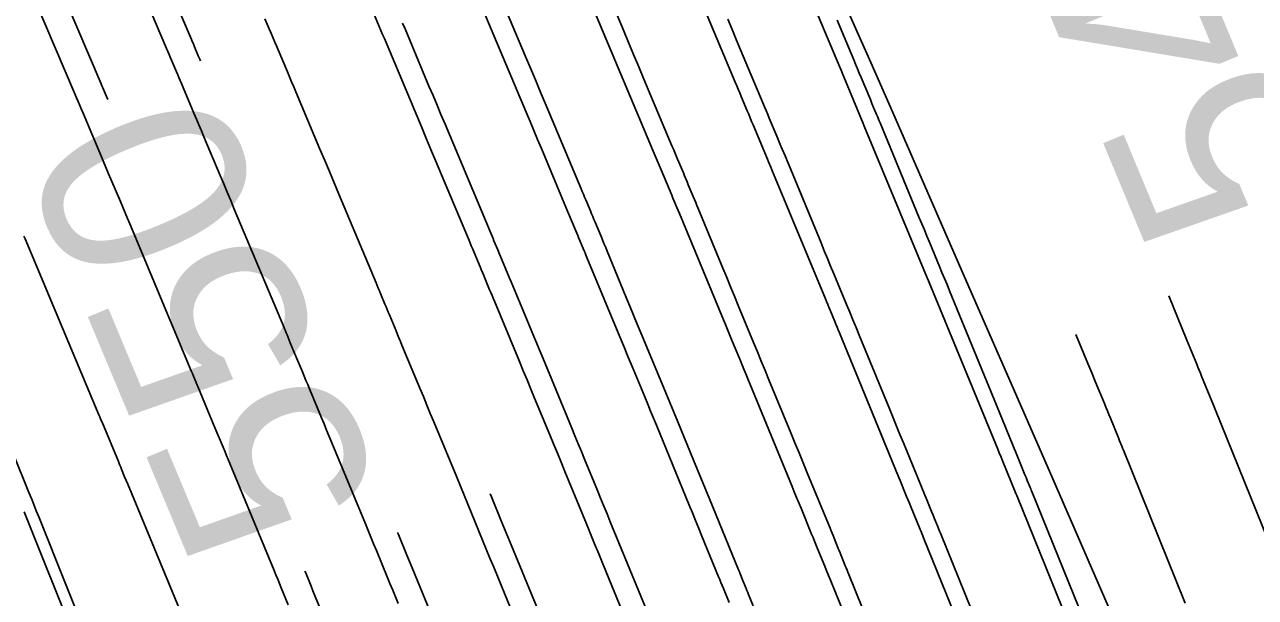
# Model space of a CAD drawing. Extents: x 954385 to 988206, y 1868364 to 1924553.
# Drawn here: x 957803.07 to 957839.17, y 1919924.01 to 1919940.82 of the extents above; entities that cross this region are included whole.
import ezdxf

# ---------------------------------------------------------------- set-up
doc = ezdxf.new("R2010")
doc.units = 0
for name, color, linetype in [('1', 7, 'Continuous'), ('Default', 7, 'Continuous'), ('Ex_Contour Labels', 7, 'Continuous'), ('Ex_Major Contours', 7, 'Continuous'), ('Ex_Minor Contours', 7, 'Continuous')]:
    doc.layers.add(name, color=color, linetype=linetype)

msp = doc.modelspace()

# ---------------------------------------------------------------- linework, layer by layer
at = {"layer": '1'}
for points in [[(957804.444, 1919991.429), (957806.258, 1919988.563), (957807.414, 1919986.726), (957823.752, 1919990.034), (957823.532, 1919983.026), (957823.585, 1919982.348), (957823.007, 1919974.509), (957821.719, 1919970.191), (957821.795, 1919966.417), (957823.253, 1919959.675), (957823.356, 1919959.178), (957824.035, 1919952.637), (957824.498, 1919948.007), (957825.183, 1919945.8), (957827.889, 1919939.705), (957828.535, 1919938.239), (957830.56, 1919933.594), (957832.761, 1919928.565), (957833.233, 1919927.486), (957835.889, 1919921.37), (957836.962, 1919918.88), (957838.527, 1919915.248), (957841.105, 1919909.172)], [(957824.501, 1919945.466), (957826.977, 1919939.573), (957827.017, 1919939.477), (957827.067, 1919939.357), (957827.098, 1919939.285), (957827.669, 1919937.916), (957827.699, 1919937.843), (957829.547, 1919933.386), (957829.582, 1919933.303), (957829.625, 1919933.198), (957829.651, 1919933.135), (957831.614, 1919928.357), (957831.656, 1919928.255), (957831.709, 1919928.127), (957831.74, 1919928.05), (957832.143, 1919927.063), (957832.169, 1919927.001), (957834.521, 1919921.202)], [(957831.439, 1919920.822), (957829.438, 1919925.756), (957829.413, 1919925.817), (957829.356, 1919925.958), (957829.339, 1919925.998), (957829.054, 1919926.697), (957829.016, 1919926.79), (957828.978, 1919926.883), (957828.94, 1919926.975), (957828.902, 1919927.068), (957828.75, 1919927.439), (957828.712, 1919927.532), (957828.674, 1919927.625), (957828.636, 1919927.718), (957828.597, 1919927.811), (957826.967, 1919931.778), (957826.933, 1919931.861), (957826.899, 1919931.944), (957826.865, 1919932.027), (957826.831, 1919932.11), (957826.693, 1919932.441), (957826.659, 1919932.524), (957826.625, 1919932.606), (957826.591, 1919932.689), (957826.556, 1919932.772), (957824.986, 1919936.558), (957824.954, 1919936.635), (957824.89, 1919936.788), (957824.858, 1919936.865), (957824.438, 1919937.873), (957824.394, 1919937.978), (957824.35, 1919938.082), (957824.307, 1919938.187), (957824.263, 1919938.292), (957824.087, 1919938.711), (957824.043, 1919938.816), (957823.999, 1919938.921), (957823.955, 1919939.026), (957823.911, 1919939.131), (957821.805, 1919944.143)], [(957828.358, 1919920.442), (957826.707, 1919924.511), (957826.679, 1919924.581), (957826.651, 1919924.65), (957826.58, 1919924.823), (957826.537, 1919924.927), (957826.319, 1919925.462), (957826.278, 1919925.563), (957826.237, 1919925.664), (957826.195, 1919925.765), (957826.154, 1919925.865), (957825.843, 1919926.624), (957825.777, 1919926.784), (957825.712, 1919926.944), (957825.646, 1919927.104), (957825.58, 1919927.264), (957824.283, 1919930.421), (957824.224, 1919930.566), (957824.164, 1919930.711), (957824.104, 1919930.855), (957824.044, 1919931), (957823.805, 1919931.579), (957823.745, 1919931.724), (957823.685, 1919931.868), (957823.625, 1919932.013), (957823.565, 1919932.158), (957822.274, 1919935.273), (957822.236, 1919935.363), (957822.198, 1919935.453), (957822.123, 1919935.634), (957822.086, 1919935.724), (957822.048, 1919935.814), (957821.739, 1919936.555), (957821.681, 1919936.694), (957821.623, 1919936.832), (957821.566, 1919936.97), (957821.508, 1919937.109), (957821.157, 1919937.946), (957821.079, 1919938.131), (957821.001, 1919938.317), (957820.923, 1919938.502), (957820.845, 1919938.688), (957819.109, 1919942.82)], [(957814.025, 1919923.831), (957813.945, 1919924.025), (957813.865, 1919924.22), (957813.785, 1919924.415), (957813.705, 1919924.61), (957813.385, 1919925.389), (957813.305, 1919925.584), (957813.224, 1919925.778), (957813.144, 1919925.973), (957813.064, 1919926.168), (957812.078, 1919928.55), (957812.002, 1919928.733), (957811.927, 1919928.916), (957811.851, 1919929.099), (957811.775, 1919929.281), (957811.423, 1919930.131), (957811.372, 1919930.254), (957811.32, 1919930.378), (957811.269, 1919930.501), (957811.218, 1919930.625), (957810.958, 1919931.249), (957810.91, 1919931.365), (957810.861, 1919931.482), (957810.764, 1919931.714), (957810.74, 1919931.772), (957810.716, 1919931.83), (957810.691, 1919931.889), (957810.667, 1919931.947), (957809.217, 1919935.407), (957809.113, 1919935.654), (957809.01, 1919935.9), (957808.906, 1919936.147), (957808.803, 1919936.394), (957808.327, 1919937.527), (957808.254, 1919937.7), (957808.181, 1919937.874), (957808.108, 1919938.047), (957808.034, 1919938.221), (957807.667, 1919939.091), (957807.631, 1919939.176), (957807.595, 1919939.262), (957807.559, 1919939.347), (957807.522, 1919939.433), (957807.378, 1919939.775), (957807.341, 1919939.86), (957807.305, 1919939.946), (957807.269, 1919940.031), (957807.233, 1919940.117), (957806.32, 1919942.266)], [(957803.38, 1919941.518), (957804.54, 1919938.786), (957804.589, 1919938.672), (957804.637, 1919938.558), (957804.734, 1919938.33), (957804.782, 1919938.216), (957804.83, 1919938.102), (957805.324, 1919936.934), (957805.393, 1919936.77), (957805.462, 1919936.606), (957805.531, 1919936.443), (957805.599, 1919936.279), (957805.875, 1919935.624), (957805.943, 1919935.46), (957806.012, 1919935.296), (957806.081, 1919935.133), (957806.15, 1919934.969), (957807.957, 1919930.656), (957807.989, 1919930.58), (957808.02, 1919930.504), (957808.1, 1919930.314), (957808.131, 1919930.237), (957808.147, 1919930.199), (957808.492, 1919929.37), (957808.542, 1919929.251), (957808.591, 1919929.132), (957808.641, 1919929.012), (957808.69, 1919928.893), (957808.888, 1919928.416), (957808.938, 1919928.297), (957808.987, 1919928.178), (957809.037, 1919928.058), (957809.086, 1919927.939), (957810.386, 1919924.797), (957810.438, 1919924.671), (957810.49, 1919924.545), (957810.541, 1919924.42), (957810.593, 1919924.294), (957810.8, 1919923.791)], [(957823.736, 1919923.857), (957823.566, 1919924.273), (957823.53, 1919924.359), (957823.495, 1919924.445), (957823.46, 1919924.531), (957823.425, 1919924.617), (957822.936, 1919925.809), (957822.843, 1919926.036), (957822.75, 1919926.263), (957822.657, 1919926.49), (957822.563, 1919926.717), (957821.599, 1919929.064), (957821.514, 1919929.271), (957821.429, 1919929.478), (957821.344, 1919929.684), (957821.258, 1919929.891), (957820.917, 1919930.717), (957820.831, 1919930.924), (957820.746, 1919931.13), (957820.66, 1919931.337), (957820.574, 1919931.543), (957819.561, 1919933.987), (957819.534, 1919934.052), (957819.507, 1919934.117), (957819.48, 1919934.181), (957819.453, 1919934.246), (957819.346, 1919934.505), (957819.319, 1919934.57), (957819.292, 1919934.634), (957819.265, 1919934.699), (957819.238, 1919934.764), (957818.995, 1919935.345), (957818.946, 1919935.463), (957818.896, 1919935.582), (957818.847, 1919935.7), (957818.797, 1919935.818), (957818.227, 1919937.18), (957818.115, 1919937.446), (957818.003, 1919937.713), (957817.892, 1919937.979), (957817.78, 1919938.245), (957816.414, 1919941.496)], [(957810.118, 1919940.991), (957810.311, 1919940.535), (957810.359, 1919940.421), (957810.407, 1919940.307), (957810.456, 1919940.193), (957810.504, 1919940.079), (957810.777, 1919939.433), (957810.838, 1919939.287), (957810.9, 1919939.142), (957810.961, 1919938.996), (957811.022, 1919938.85), (957811.731, 1919937.164), (957811.869, 1919936.834), (957812.008, 1919936.505), (957812.146, 1919936.175), (957812.284, 1919935.845), (957813.377, 1919933.237), (957813.41, 1919933.159), (957813.442, 1919933.081), (957813.475, 1919933.003), (957813.508, 1919932.924), (957813.638, 1919932.611), (957813.671, 1919932.533), (957813.704, 1919932.455), (957813.736, 1919932.377), (957813.769, 1919932.298), (957813.963, 1919931.832), (957814.006, 1919931.728), (957814.049, 1919931.624), (957814.092, 1919931.52), (957814.136, 1919931.416), (957814.662, 1919930.146), (957814.764, 1919929.9), (957814.866, 1919929.654), (957814.968, 1919929.408), (957815.07, 1919929.161), (957815.742, 1919927.539), (957815.85, 1919927.275), (957815.959, 1919927.011), (957816.068, 1919926.748), (957816.176, 1919926.484), (957816.61, 1919925.429), (957816.718, 1919925.165), (957816.827, 1919924.901), (957816.935, 1919924.637), (957817.043, 1919924.373), (957817.967, 1919922.12)], [(957820.696, 1919923.368), (957820.03, 1919924.993), (957819.909, 1919925.288), (957819.788, 1919925.582), (957819.667, 1919925.877), (957819.546, 1919926.171), (957818.915, 1919927.707), (957818.805, 1919927.976), (957818.694, 1919928.245), (957818.583, 1919928.513), (957818.472, 1919928.781), (957818.028, 1919929.855), (957817.917, 1919930.124), (957817.806, 1919930.392), (957817.695, 1919930.66), (957817.584, 1919930.929), (957816.848, 1919932.702), (957816.813, 1919932.786), (957816.778, 1919932.87), (957816.743, 1919932.955), (957816.708, 1919933.039), (957816.568, 1919933.376), (957816.533, 1919933.46), (957816.498, 1919933.545), (957816.463, 1919933.629), (957816.427, 1919933.713), (957816.252, 1919934.135), (957816.211, 1919934.233), (957816.169, 1919934.331), (957816.128, 1919934.43), (957816.087, 1919934.528), (957815.297, 1919936.414), (957815.151, 1919936.761), (957815.006, 1919937.109), (957814.86, 1919937.456), (957814.714, 1919937.803), (957813.718, 1919940.173), (957813.668, 1919940.291), (957813.619, 1919940.409), (957813.569, 1919940.527), (957813.519, 1919940.645), (957813.32, 1919941.117)], [(957807.708, 1919923.426), (957806.094, 1919927.328), (957806.048, 1919927.44), (957806.001, 1919927.551), (957805.909, 1919927.774), (957805.886, 1919927.83), (957805.863, 1919927.885), (957805.839, 1919927.941), (957805.816, 1919927.997), (957805.337, 1919929.15), (957805.307, 1919929.222), (957805.269, 1919929.312), (957805.246, 1919929.366), (957803.082, 1919934.531), (957803.048, 1919934.611)], [(957804.428, 1919923.08), (957803.166, 1919926.23), (957803.108, 1919926.373), (957803.051, 1919926.517)]]:
    msp.add_lwpolyline(points, dxfattribs=at)
at = {"layer": 'Default'}
msp.add_arc((956871.597, 1919501.221), 996.448, 12.648055, 34.075074, dxfattribs=at)
at = {"layer": 'Ex_Major Contours'}
for points in [[(957828.235, 1919922.236), (957827.245, 1919924.682), (957827.219, 1919924.746), (957827.194, 1919924.809), (957827.168, 1919924.873), (957827.142, 1919924.936), (957827.039, 1919925.19), (957827.013, 1919925.254), (957826.987, 1919925.317), (957826.961, 1919925.381), (957826.935, 1919925.444), (957826.811, 1919925.749), (957826.782, 1919925.821), (957826.753, 1919925.893), (957826.723, 1919925.965), (957826.694, 1919926.037), (957826.026, 1919927.663), (957825.905, 1919927.958), (957825.784, 1919928.253), (957825.662, 1919928.548), (957825.541, 1919928.843), (957824.903, 1919930.397), (957824.791, 1919930.67), (957824.678, 1919930.943), (957824.565, 1919931.216), (957824.453, 1919931.488), (957824.001, 1919932.58), (957823.888, 1919932.852), (957823.775, 1919933.125), (957823.662, 1919933.398), (957823.55, 1919933.671), (957822.824, 1919935.425), (957822.788, 1919935.512), (957822.752, 1919935.599), (957822.716, 1919935.685), (957822.68, 1919935.772), (957822.535, 1919936.118), (957822.499, 1919936.204), (957822.463, 1919936.291), (957822.427, 1919936.378), (957822.391, 1919936.464), (957822.22, 1919936.874), (957822.179, 1919936.971), (957822.139, 1919937.068), (957822.098, 1919937.165), (957822.057, 1919937.262), (957821.235, 1919939.22), (957821.084, 1919939.579), (957820.933, 1919939.938), (957820.783, 1919940.297), (957820.632, 1919940.655), (957819.674, 1919942.936)], [(957803.914, 1919942.363), (957805.31, 1919939.084), (957805.336, 1919939.022), (957805.362, 1919938.96), (957805.441, 1919938.773), (957805.468, 1919938.711), (957805.507, 1919938.618)], [(957811.291, 1919924.777), (957811.302, 1919924.75), (957811.47, 1919924.342), (957811.526, 1919924.205), (957813.28, 1919919.936)]]:
    msp.add_lwpolyline(points, dxfattribs=at)
at = {"layer": 'Ex_Minor Contours'}
for points in [[(957806.752, 1919943.219), (957807.961, 1919940.379), (957807.984, 1919940.326), (957808.006, 1919940.274), (957808.028, 1919940.221), (957808.05, 1919940.169), (957808.161, 1919939.906), (957808.206, 1919939.801), (957808.226, 1919939.754)], [(957817.019, 1919941.649), (957817.761, 1919939.883), (957817.905, 1919939.54), (957818.049, 1919939.198), (957818.192, 1919938.855), (957818.336, 1919938.512), (957819.391, 1919936.003), (957819.425, 1919935.921), (957819.459, 1919935.84), (957819.493, 1919935.758), (957819.528, 1919935.676), (957819.664, 1919935.349), (957819.698, 1919935.267), (957819.732, 1919935.185), (957819.766, 1919935.103), (957819.801, 1919935.021), (957819.986, 1919934.577), (957820.029, 1919934.475), (957820.071, 1919934.374), (957820.113, 1919934.273), (957820.155, 1919934.171), (957820.717, 1919932.812), (957820.825, 1919932.552), (957820.932, 1919932.292), (957821.04, 1919932.031), (957821.148, 1919931.771), (957821.758, 1919930.296), (957821.875, 1919930.014), (957821.992, 1919929.731), (957822.108, 1919929.449), (957822.224, 1919929.166), (957822.689, 1919928.036), (957822.805, 1919927.753), (957822.921, 1919927.471), (957823.037, 1919927.188), (957823.153, 1919926.905), (957824.011, 1919924.817), (957824.036, 1919924.756), (957824.06, 1919924.696), (957824.085, 1919924.636), (957824.11, 1919924.575), (957824.208, 1919924.334), (957824.232, 1919924.273), (957824.257, 1919924.213), (957824.281, 1919924.153), (957824.306, 1919924.092), (957824.439, 1919923.765)], [(957831.196, 1919922.771), (957829.93, 1919925.899), (957829.908, 1919925.951), (957829.887, 1919926.003), (957829.866, 1919926.056), (957829.845, 1919926.108), (957829.759, 1919926.317), (957829.717, 1919926.422), (957829.674, 1919926.526), (957829.513, 1919926.923), (957829.479, 1919927.007), (957829.445, 1919927.09), (957829.411, 1919927.174), (957829.377, 1919927.257), (957828.846, 1919928.549), (957828.746, 1919928.792), (957828.646, 1919929.035), (957828.547, 1919929.278), (957828.447, 1919929.521), (957827.55, 1919931.703), (957827.458, 1919931.928), (957827.365, 1919932.154), (957827.271, 1919932.38), (957827.178, 1919932.605), (957826.805, 1919933.507), (957826.711, 1919933.733), (957826.618, 1919933.958), (957826.525, 1919934.184), (957826.431, 1919934.41), (957825.493, 1919936.679), (957825.463, 1919936.751), (957825.433, 1919936.823), (957825.403, 1919936.895), (957825.373, 1919936.967), (957825.253, 1919937.254), (957825.193, 1919937.397), (957825.134, 1919937.541), (957824.912, 1919938.072), (957824.865, 1919938.184), (957824.818, 1919938.297), (957824.771, 1919938.409), (957824.724, 1919938.522), (957824.068, 1919940.083), (957823.943, 1919940.381), (957823.818, 1919940.678), (957823.693, 1919940.976)], [(957814.156, 1919940.857), (957814.226, 1919940.692), (957814.295, 1919940.527), (957814.364, 1919940.362), (957814.929, 1919939.016), (957815.047, 1919938.737), (957815.164, 1919938.457), (957815.281, 1919938.178), (957815.399, 1919937.898), (957816.724, 1919934.744), (957816.752, 1919934.677), (957816.78, 1919934.611), (957816.808, 1919934.544), (957816.835, 1919934.478), (957816.946, 1919934.212), (957817.002, 1919934.079), (957817.057, 1919933.946), (957817.293, 1919933.382), (957817.341, 1919933.266), (957817.39, 1919933.15), (957817.438, 1919933.033), (957817.486, 1919932.917), (957817.915, 1919931.881), (957818.002, 1919931.67), (957818.089, 1919931.458), (957818.177, 1919931.247), (957818.264, 1919931.036), (957819.116, 1919928.978), (957819.211, 1919928.749), (957819.305, 1919928.52), (957819.399, 1919928.291), (957819.494, 1919928.062), (957819.87, 1919927.146), (957819.964, 1919926.917), (957820.058, 1919926.688), (957820.152, 1919926.459), (957820.246, 1919926.23), (957821.328, 1919923.596)], [(957826.901, 1919940.945), (957827.39, 1919939.781), (957827.444, 1919939.653), (957827.498, 1919939.525), (957827.551, 1919939.398), (957827.604, 1919939.27), (957827.876, 1919938.617), (957827.924, 1919938.503), (957827.972, 1919938.389), (957828.067, 1919938.161), (957828.091, 1919938.104), (957828.114, 1919938.047), (957828.138, 1919937.99), (957828.162, 1919937.933), (957829.313, 1919935.148), (957829.387, 1919934.97), (957829.461, 1919934.792), (957829.535, 1919934.614), (957829.609, 1919934.435), (957829.904, 1919933.722), (957829.977, 1919933.544), (957830.051, 1919933.365), (957830.125, 1919933.187), (957830.198, 1919933.008), (957831.352, 1919930.2), (957831.509, 1919929.817), (957831.666, 1919929.435), (957832.06, 1919928.477), (957832.099, 1919928.382), (957832.137, 1919928.287), (957832.176, 1919928.192), (957832.215, 1919928.097), (957832.413, 1919927.608), (957832.447, 1919927.526), (957832.48, 1919927.444), (957832.547, 1919927.279), (957832.564, 1919927.238), (957832.581, 1919927.197), (957832.597, 1919927.156), (957832.614, 1919927.115), (957834.156, 1919923.306)], [(957836.629, 1919932.856), (957837.163, 1919931.557), (957837.307, 1919931.207), (957837.45, 1919930.856), (957837.486, 1919930.769), (957837.522, 1919930.681), (957837.558, 1919930.594), (957837.594, 1919930.506), (957837.892, 1919929.772), (957837.922, 1919929.697), (957837.96, 1919929.604), (957837.983, 1919929.548), (957840.076, 1919924.377)], [(957833.909, 1919931.726), (957834.257, 1919930.878), (957834.372, 1919930.599), (957834.486, 1919930.321), (957834.742, 1919929.697), (957834.786, 1919929.591), (957834.83, 1919929.484), (957834.873, 1919929.378), (957834.917, 1919929.271), (957835.153, 1919928.69), (957835.189, 1919928.6), (957835.25, 1919928.451), (957835.274, 1919928.391), (957835.299, 1919928.331), (957837.116, 1919923.842)], [(957805.07, 1919922.402), (957803.481, 1919926.373), (957803.409, 1919926.553), (957803.337, 1919926.732), (957803.265, 1919926.912), (957803.192, 1919927.091), (957802.754, 1919928.18)], [(957818.645, 1919922.376), (957817.339, 1919925.555), (957817.195, 1919925.906), (957817.051, 1919926.257), (957816.763, 1919926.958), (957816.726, 1919927.049)], [(957814.008, 1919925.913), (957814.033, 1919925.854), (957814.283, 1919925.246), (957814.433, 1919924.88), (957815.962, 1919921.156)]]:
    msp.add_lwpolyline(points, dxfattribs=at)

# ---------------------------------------------------------------- texts
at = {"layer": 'Ex_Contour Labels'}
for s, rotation, p in [('540', 112.5608, (957841.708, 1919936.127)), ('550', 112.68, (957813.646, 1919926.923))]:
    msp.add_text(s, height=6, rotation=rotation, dxfattribs=at).set_placement(p)

doc.saveas('drawing.dxf')
